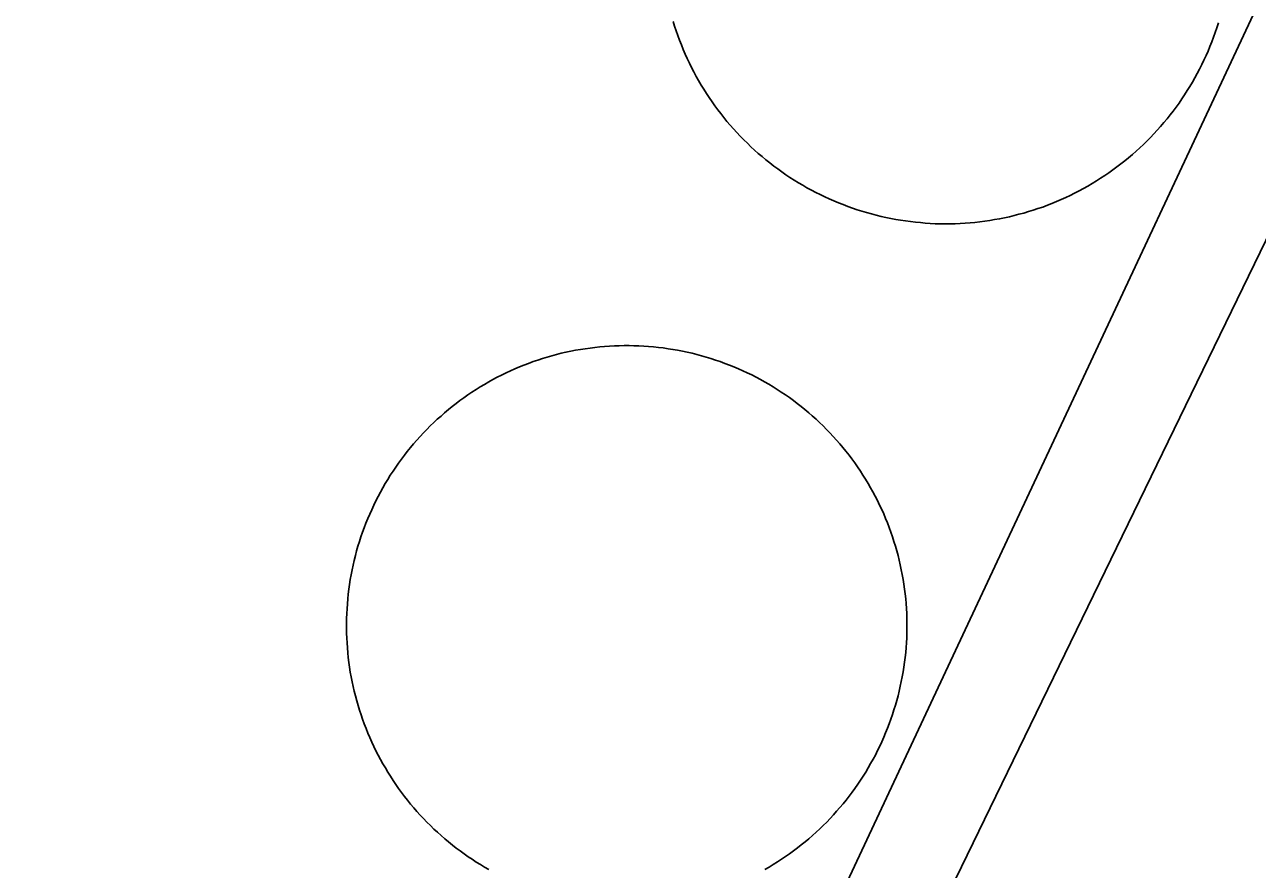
# Model space of a CAD drawing. Extents: x 3683613 to 3738215, y 469626 to 495384.
# Drawn here: x 3700795.9 to 3700905.3, y 479297.9 to 479372.9 of the extents above; entities that cross this region are included whole.
import ezdxf

# ---------------------------------------------------------------- set-up
doc = ezdxf.new("R2010")
doc.units = 0
doc.layers.add('V-DOMW-TANK', color=7, linetype='Continuous')
doc.layers.add('V-UTIL-LINE', color=7, linetype='Continuous')

msp = doc.modelspace()

# ---------------------------------------------------------------- linework, layer by layer
at = {"layer": 'V-DOMW-TANK'}
for points in [[(3700862.4, 479360.37), (3700862.05, 479360.64), (3700861.7, 479360.92), (3700861.36, 479361.2), (3700861.03, 479361.49), (3700860.7, 479361.78), (3700860.37, 479362.08), (3700860.06, 479362.39), (3700859.74, 479362.69), (3700859.43, 479363.01), (3700859.13, 479363.33), (3700858.83, 479363.66), (3700858.54, 479363.99), (3700858.25, 479364.33), (3700857.97, 479364.67), (3700857.7, 479365.02), (3700857.43, 479365.36), (3700857.17, 479365.72), (3700856.92, 479366.08), (3700856.67, 479366.45), (3700856.42, 479366.82), (3700856.19, 479367.19), (3700855.96, 479367.56), (3700855.73, 479367.95), (3700855.52, 479368.33), (3700855.31, 479368.72), (3700855.1, 479369.11), (3700854.91, 479369.51), (3700854.72, 479369.91), (3700854.54, 479370.31), (3700854.36, 479370.71), (3700854.2, 479371.12), (3700854.04, 479371.54), (3700853.88, 479371.95), (3700853.73, 479372.36), (3700853.6, 479372.79), (3700853.46, 479373.21)], [(3700901.86, 479373.07), (3700901.72, 479372.65), (3700901.58, 479372.23), (3700901.43, 479371.82), (3700901.28, 479371.4), (3700901.11, 479370.99), (3700900.94, 479370.58), (3700900.77, 479370.18), (3700900.58, 479369.78), (3700900.39, 479369.38), (3700900.19, 479368.98)], [(3700900.19, 479368.98), (3700899.99, 479368.59), (3700899.78, 479368.21), (3700899.56, 479367.82), (3700899.33, 479367.44), (3700899.1, 479367.07), (3700898.86, 479366.69), (3700898.62, 479366.33), (3700898.37, 479365.96), (3700898.11, 479365.6), (3700897.85, 479365.25), (3700897.57, 479364.9), (3700897.3, 479364.56), (3700897.02, 479364.22), (3700896.73, 479363.88), (3700896.44, 479363.55), (3700896.14, 479363.23), (3700895.83, 479362.91), (3700895.52, 479362.59), (3700895.21, 479362.28), (3700894.89, 479361.98), (3700894.56, 479361.68), (3700894.23, 479361.39), (3700893.89, 479361.11), (3700893.55, 479360.83), (3700893.2, 479360.55), (3700892.85, 479360.29), (3700892.5, 479360.02), (3700892.14, 479359.77), (3700891.77, 479359.52), (3700891.4, 479359.28), (3700891.03, 479359.04), (3700890.65, 479358.81), (3700890.27, 479358.59), (3700889.88, 479358.37), (3700889.5, 479358.16), (3700889.1, 479357.96), (3700888.71, 479357.76), (3700888.31, 479357.57), (3700887.91, 479357.39), (3700887.5, 479357.22), (3700887.09, 479357.05), (3700886.68, 479356.89), (3700886.27, 479356.73), (3700885.85, 479356.59), (3700885.43, 479356.45), (3700885.01, 479356.32), (3700884.59, 479356.19), (3700884.16, 479356.08), (3700883.73, 479355.97), (3700883.31, 479355.87), (3700882.87, 479355.77), (3700882.44, 479355.68), (3700882, 479355.61), (3700881.57, 479355.53), (3700881.13, 479355.47), (3700880.7, 479355.41), (3700880.25, 479355.36), (3700879.82, 479355.33), (3700879.38, 479355.29), (3700878.93, 479355.27), (3700878.49, 479355.24), (3700878.05, 479355.23), (3700877.61, 479355.23), (3700877.17, 479355.24), (3700876.73, 479355.25), (3700876.29, 479355.27), (3700875.85, 479355.3), (3700875.41, 479355.34), (3700874.97, 479355.38), (3700874.53, 479355.43), (3700874.09, 479355.49), (3700873.65, 479355.56), (3700873.22, 479355.63), (3700872.78, 479355.71), (3700872.35, 479355.8), (3700871.92, 479355.9), (3700871.49, 479356), (3700871.06, 479356.11), (3700870.64, 479356.23), (3700870.21, 479356.36), (3700869.79, 479356.49), (3700869.38, 479356.63), (3700868.96, 479356.78), (3700868.55, 479356.94), (3700868.14, 479357.1), (3700867.73, 479357.27), (3700867.33, 479357.45), (3700866.92, 479357.63), (3700866.53, 479357.83), (3700866.13, 479358.03), (3700865.74, 479358.23), (3700865.35, 479358.44), (3700864.97, 479358.66), (3700864.59, 479358.89), (3700864.21, 479359.12), (3700863.84, 479359.35), (3700863.48, 479359.6), (3700863.11, 479359.85), (3700862.75, 479360.11), (3700862.4, 479360.37)], [(3700831.61, 479336.98), (3700831.91, 479337.29), (3700832.23, 479337.59), (3700832.54, 479337.89), (3700832.87, 479338.17), (3700833.19, 479338.46), (3700833.52, 479338.74), (3700833.86, 479339.02), (3700834.21, 479339.28), (3700834.55, 479339.54), (3700834.9, 479339.8), (3700835.26, 479340.05), (3700835.62, 479340.29), (3700835.98, 479340.53), (3700836.35, 479340.76), (3700836.72, 479340.98), (3700837.1, 479341.2), (3700837.48, 479341.41), (3700837.86, 479341.61), (3700838.24, 479341.81), (3700838.64, 479342), (3700839.03, 479342.18), (3700839.43, 479342.36), (3700839.83, 479342.53), (3700840.23, 479342.69), (3700840.63, 479342.85), (3700841.04, 479343), (3700841.45, 479343.14), (3700841.87, 479343.27), (3700842.28, 479343.4), (3700842.7, 479343.52), (3700843.12, 479343.63), (3700843.54, 479343.74), (3700843.96, 479343.83), (3700844.38, 479343.93), (3700844.81, 479344.01), (3700845.24, 479344.08), (3700845.67, 479344.15), (3700846.1, 479344.21), (3700846.53, 479344.27), (3700846.96, 479344.31), (3700847.39, 479344.35), (3700847.82, 479344.38), (3700848.26, 479344.4), (3700848.69, 479344.42), (3700849.12, 479344.43), (3700849.56, 479344.43), (3700849.99, 479344.42), (3700850.43, 479344.4), (3700850.86, 479344.38), (3700851.29, 479344.35), (3700851.73, 479344.31), (3700852.16, 479344.27), (3700852.59, 479344.22), (3700853.02, 479344.15), (3700853.45, 479344.09), (3700853.87, 479344.01), (3700854.3, 479343.93), (3700854.73, 479343.84), (3700855.15, 479343.74), (3700855.57, 479343.64)], [(3700855.57, 479343.64), (3700855.99, 479343.53), (3700856.41, 479343.4), (3700856.82, 479343.28), (3700857.23, 479343.14), (3700857.64, 479343), (3700858.05, 479342.85), (3700858.46, 479342.7), (3700858.86, 479342.54), (3700859.26, 479342.37), (3700859.66, 479342.19), (3700860.05, 479342.01), (3700860.44, 479341.82), (3700860.83, 479341.62), (3700861.21, 479341.42), (3700861.59, 479341.21), (3700861.97, 479340.99), (3700862.34, 479340.77), (3700862.71, 479340.54), (3700863.07, 479340.3), (3700863.43, 479340.06), (3700863.79, 479339.81), (3700864.14, 479339.55), (3700864.48, 479339.29), (3700864.83, 479339.03), (3700865.17, 479338.75), (3700865.5, 479338.47), (3700865.82, 479338.19), (3700866.15, 479337.9), (3700866.46, 479337.6), (3700866.78, 479337.3), (3700867.08, 479336.99), (3700867.39, 479336.68), (3700867.68, 479336.36), (3700867.97, 479336.04), (3700868.26, 479335.71), (3700868.54, 479335.38), (3700868.81, 479335.04), (3700869.08, 479334.7), (3700869.34, 479334.36), (3700869.59, 479334.01), (3700869.84, 479333.65), (3700870.09, 479333.29), (3700870.32, 479332.93), (3700870.55, 479332.56), (3700870.78, 479332.19), (3700870.99, 479331.81), (3700871.2, 479331.43), (3700871.41, 479331.05), (3700871.6, 479330.66), (3700871.79, 479330.27), (3700871.98, 479329.88), (3700872.16, 479329.48), (3700872.33, 479329.08), (3700872.49, 479328.68), (3700872.64, 479328.27), (3700872.79, 479327.87), (3700872.93, 479327.46), (3700873.07, 479327.04), (3700873.19, 479326.63), (3700873.32, 479326.21), (3700873.43, 479325.79), (3700873.53, 479325.37), (3700873.63, 479324.95), (3700873.72, 479324.52), (3700873.8, 479324.1), (3700873.88, 479323.67), (3700873.95, 479323.24), (3700874.01, 479322.81), (3700874.06, 479322.38), (3700874.11, 479321.95), (3700874.14, 479321.52), (3700874.17, 479321.08), (3700874.2, 479320.65), (3700874.21, 479320.22), (3700874.22, 479319.78), (3700874.22, 479319.35), (3700874.21, 479318.91), (3700874.2, 479318.48), (3700874.18, 479318.05), (3700874.15, 479317.61), (3700874.11, 479317.18), (3700874.06, 479316.75), (3700874.01, 479316.32), (3700873.95, 479315.89), (3700873.88, 479315.46), (3700873.81, 479315.03), (3700873.72, 479314.61), (3700873.63, 479314.18), (3700873.54, 479313.76), (3700873.43, 479313.34), (3700873.32, 479312.92), (3700873.2, 479312.5), (3700873.07, 479312.09), (3700872.94, 479311.67), (3700872.8, 479311.26), (3700872.65, 479310.85), (3700872.5, 479310.45), (3700872.33, 479310.05), (3700872.16, 479309.65), (3700871.99, 479309.25)], [(3700835.27, 479299.05), (3700834.92, 479299.3), (3700834.57, 479299.56), (3700834.22, 479299.82), (3700833.88, 479300.09), (3700833.54, 479300.36), (3700833.2, 479300.64), (3700832.88, 479300.92), (3700832.56, 479301.22), (3700832.24, 479301.51), (3700831.93, 479301.81), (3700831.62, 479302.12), (3700831.32, 479302.43), (3700831.02, 479302.75), (3700830.73, 479303.07), (3700830.45, 479303.4), (3700830.17, 479303.73), (3700829.89, 479304.07), (3700829.63, 479304.41), (3700829.36, 479304.76), (3700829.11, 479305.1), (3700828.86, 479305.46), (3700828.62, 479305.82), (3700828.38, 479306.19), (3700828.15, 479306.55), (3700827.93, 479306.93), (3700827.71, 479307.3), (3700827.5, 479307.68), (3700827.29, 479308.07), (3700827.1, 479308.45), (3700826.91, 479308.84), (3700826.72, 479309.23), (3700826.55, 479309.63), (3700826.38, 479310.03), (3700826.22, 479310.43), (3700826.06, 479310.84), (3700825.91, 479311.25), (3700825.77, 479311.66), (3700825.63, 479312.07), (3700825.51, 479312.48), (3700825.39, 479312.9), (3700825.28, 479313.32), (3700825.17, 479313.74), (3700825.07, 479314.17), (3700824.98, 479314.59), (3700824.9, 479315.02), (3700824.82, 479315.44), (3700824.76, 479315.87), (3700824.7, 479316.3), (3700824.64, 479316.73), (3700824.6, 479317.16), (3700824.56, 479317.6), (3700824.53, 479318.03), (3700824.51, 479318.46), (3700824.49, 479318.9), (3700824.48, 479319.33), (3700824.48, 479319.76), (3700824.49, 479320.2), (3700824.5, 479320.63), (3700824.53, 479321.07), (3700824.56, 479321.5), (3700824.6, 479321.93), (3700824.64, 479322.36), (3700824.69, 479322.79), (3700824.75, 479323.22), (3700824.82, 479323.65), (3700824.9, 479324.08), (3700824.98, 479324.51), (3700825.07, 479324.93), (3700825.17, 479325.35), (3700825.27, 479325.78), (3700825.38, 479326.2), (3700825.5, 479326.61), (3700825.63, 479327.03), (3700825.76, 479327.44), (3700825.91, 479327.85), (3700826.05, 479328.26), (3700826.21, 479328.66), (3700826.37, 479329.07), (3700826.54, 479329.47), (3700826.72, 479329.86), (3700826.9, 479330.26), (3700827.09, 479330.65), (3700827.29, 479331.03), (3700827.49, 479331.42), (3700827.7, 479331.79), (3700827.92, 479332.17), (3700828.14, 479332.54), (3700828.37, 479332.91), (3700828.61, 479333.28), (3700828.85, 479333.64), (3700829.1, 479333.99), (3700829.35, 479334.34), (3700829.62, 479334.69), (3700829.88, 479335.03), (3700830.16, 479335.37), (3700830.44, 479335.7), (3700830.72, 479336.03), (3700831.01, 479336.35), (3700831.31, 479336.67), (3700831.61, 479336.98)], [(3700871.99, 479309.25), (3700871.8, 479308.86), (3700871.61, 479308.47), (3700871.42, 479308.08), (3700871.21, 479307.7), (3700871, 479307.32), (3700870.78, 479306.94), (3700870.56, 479306.57), (3700870.33, 479306.2), (3700870.09, 479305.84), (3700869.85, 479305.48), (3700869.6, 479305.12), (3700869.35, 479304.77), (3700869.09, 479304.42), (3700868.82, 479304.08), (3700868.55, 479303.74), (3700868.27, 479303.41), (3700867.98, 479303.08), (3700867.69, 479302.76), (3700867.4, 479302.44), (3700867.1, 479302.13), (3700866.79, 479301.82), (3700866.48, 479301.52), (3700866.16, 479301.23), (3700865.84, 479300.93), (3700865.51, 479300.65), (3700865.18, 479300.37), (3700864.84, 479300.1), (3700864.5, 479299.83), (3700864.15, 479299.57), (3700863.8, 479299.32), (3700863.44, 479299.07), (3700863.08, 479298.82), (3700862.72, 479298.59), (3700862.35, 479298.36), (3700861.98, 479298.13), (3700861.6, 479297.91)], [(3700837.11, 479297.91), (3700836.74, 479298.12), (3700836.36, 479298.35), (3700836, 479298.58), (3700835.63, 479298.82), (3700835.27, 479299.05)]]:
    msp.add_lwpolyline(points, dxfattribs=at)
at = {"layer": 'V-UTIL-LINE'}
for points in [[(3701043.17, 479547.07), (3700984.33, 479406.1), (3700930.74, 479428.91), (3700862.14, 479282.35), (3700837.68, 479292.96), (3700780.15, 479177.7)], [(3700966.84, 479091.32), (3700952.01, 479097.41), (3700952.52, 479099.88), (3700885.17, 479130.15), (3700978.86, 479322.68), (3700973.35, 479325.88), (3700879.38, 479133.9), (3700827.98, 479156.46), (3700829.82, 479162.5), (3700807.01, 479171.77), (3700805.43, 479167.92), (3700788.13, 479173.98), (3700843.59, 479279.92), (3700865.31, 479269.82), (3700937.17, 479417.79), (3700986.93, 479395.2), (3701054.44, 479541.47)]]:
    msp.add_lwpolyline(points, dxfattribs=at)

doc.saveas('drawing.dxf')
